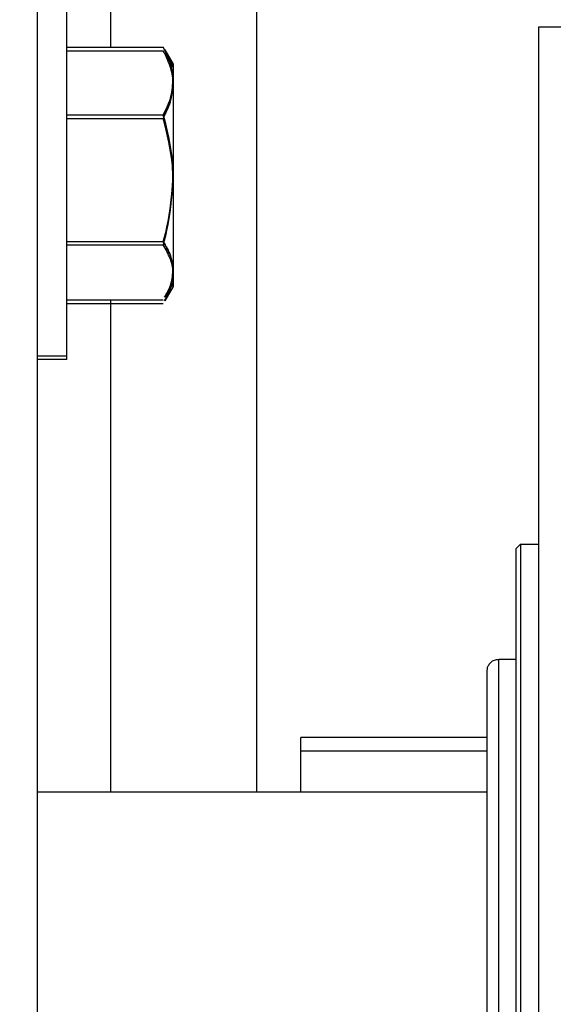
# Model space of a CAD drawing. Header units: inches. Extents: x 170 to 288, y 234 to 248.
# Tile 423 of 480: x 256.1786 to 256.2395, y 244.6644 to 244.7768. Entities that reach past the tile are written whole.
import ezdxf

# ---------------------------------------------------------------- set-up
doc = ezdxf.new("R2010")
doc.units = ezdxf.units.IN
doc.header["$LTSCALE"] = 0.25
doc.header["$MEASUREMENT"] = 0
doc.layers.add('ANNOTATIONS', color=1, linetype='Continuous')
doc.layers.add('STANDARD Z GUIDE MOTOR RH', color=7, linetype='Continuous')
doc.styles.add('ARIAL', font='arial.ttf', dxfattribs={"height": 0.09375})
doc.dimstyles.new('STANDARD$0', dxfattribs={"dimtxt": 0.09375, "dimasz": 0.09375, "dimexe": 0.03125, "dimexo": 0.046875, "dimgap": 0.09, "dimtad": 0, "dimtih": 1, "dimtoh": 1, "dimdec": 4, "dimzin": 0, "dimdsep": 46, "dimtxsty": 'ARIAL', "dimcen": 0.09, "dimadec": 0, "dimazin": 0, "dimtfac": 1, "dimtdec": 4, "dimtofl": 0, "dimtmove": 0, "dimatfit": 1, "dimfxl": 1, "dimtolj": 1, "dimtzin": 0, "dimarcsym": 0})

# ---------------------------------------------------------------- blocks, each defined once
blk = doc.blocks.new('*D38')
at = {"layer": 'ANNOTATIONS', "color": 0, "lineweight": -2, "transparency": 16777216}
for p, q in [((255.6056498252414, 244.2748611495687), (255.6056498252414, 245.4337754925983)), ((256.5118994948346, 244.7789401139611), (256.5118994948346, 245.4337754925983)), ((255.6993998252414, 245.4025254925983), (255.8056151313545, 245.4025254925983)), ((256.4181494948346, 245.4025254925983), (256.3862588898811, 245.4025254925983))]:
    blk.add_line(p, q, dxfattribs=at)
at = {"layer": 'ANNOTATIONS', "color": 0, "transparency": 16777216}
for points in [[(255.6993998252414, 245.4181504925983), (255.6993998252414, 245.3869004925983), (255.6056498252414, 245.4025254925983)], [(256.4181494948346, 245.4181504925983), (256.4181494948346, 245.3869004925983), (256.5118994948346, 245.4025254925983)]]:
    blk.add_solid(points, dxfattribs=at)
at = {"layer": 'defpoints', "color": 0, "transparency": 16777216}
for p in [(256.5118994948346, 245.4025254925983), (256.5118994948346, 244.6851901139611), (255.6056498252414, 244.1811111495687)]:
    blk.add_point(p, dxfattribs=at)
at = {"layer": 'ANNOTATIONS', "color": 0, "transparency": 16777216, "insert": (256.0959370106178, 245.4025254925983), "char_height": 0.09375, "attachment_point": 5, "style": 'ARIAL'}
blk.add_mtext('\\A1;27 1/2"', dxfattribs=at)

msp = doc.modelspace()

# ---------------------------------------------------------------- linework, layer by layer
at = {"layer": 'STANDARD Z GUIDE MOTOR RH'}
for p, q in [((256.1806497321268, 244.1880811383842), (256.1806497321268, 245.1964911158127)), ((256.1889828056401, 244.8644445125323), (256.1889828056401, 244.7736571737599)), ((256.2056495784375, 244.785195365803), (256.2056495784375, 244.6886506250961)), ((256.1839828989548, 244.7380058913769), (256.1839830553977, 244.7800694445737)), ((256.2378673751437, 244.775993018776), (256.2635133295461, 244.775993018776)), ((256.2378673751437, 244.5030271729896), (256.2378673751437, 244.775993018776)), ((256.1839828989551, 244.7736571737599), (256.1949999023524, 244.7736571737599)), ((256.1839828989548, 244.7732602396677), (256.194999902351, 244.7732602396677)), ((256.1949999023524, 244.7736571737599), (256.1951560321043, 244.7733410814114)), ((256.194999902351, 244.7732602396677), (256.1951560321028, 244.7729441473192)), ((256.1951588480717, 244.7733410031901), (256.195000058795, 244.7736571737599)), ((256.1951813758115, 244.7733555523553), (256.1961162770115, 244.7717361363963)), ((256.1961164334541, 244.7717361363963), (256.1951821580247, 244.7733544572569)), ((256.1951813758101, 244.7729586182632), (256.1961162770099, 244.7713392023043)), ((256.1961162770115, 244.7717361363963), (256.1961162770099, 244.7463391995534)), ((256.1839828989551, 244.7659219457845), (256.1949999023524, 244.7659219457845)), ((256.1839828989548, 244.7655250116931), (256.194999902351, 244.7655250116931)), ((256.1839828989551, 244.7515009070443), (256.1949999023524, 244.7515009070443)), ((256.1839828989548, 244.7511039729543), (256.194999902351, 244.7511039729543)), ((256.1961162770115, 244.7467361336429), (256.1951813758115, 244.7451167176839)), ((256.1961162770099, 244.7463391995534), (256.1951813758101, 244.7447197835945)), ((256.1951821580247, 244.7451178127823), (256.1961164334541, 244.7467361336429)), ((256.1839828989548, 244.74441816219), (256.194999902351, 244.74441816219)), ((256.1839830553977, 244.7448150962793), (256.195000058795, 244.7448150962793)), ((256.1889828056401, 244.7448150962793), (256.1889828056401, 244.6886506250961)), ((256.1839828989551, 244.7384028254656), (256.1806497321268, 244.7384028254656)), ((256.1839828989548, 244.7380058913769), (256.1806497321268, 244.7380058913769)), ((256.2352428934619, 244.7164130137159), (256.2357676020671, 244.7169379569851)), ((256.2352428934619, 244.7164130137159), (256.2352428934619, 244.6124759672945)), ((256.2357676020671, 244.7169379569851), (256.2378673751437, 244.7169379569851)), ((256.2357676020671, 244.7169379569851), (256.2357676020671, 244.6119510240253)), ((256.2332742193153, 244.7038145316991), (256.2352428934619, 244.7038145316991)), ((256.2332742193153, 244.6250745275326), (256.2332742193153, 244.7038145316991)), ((256.2107020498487, 244.6886506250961), (256.2107020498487, 244.6949006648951)), ((256.2319619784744, 244.6949006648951), (256.2107020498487, 244.6949006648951)), ((256.2319619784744, 244.6933381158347), (256.2107020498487, 244.6933381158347)), ((256.2319619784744, 244.6886506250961), (256.1806497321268, 244.6886506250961))]:
    msp.add_line(p, q, dxfattribs=at)
for points, knots in [([(256.1961162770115, 244.7697895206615), (256.1961148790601, 244.7698812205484), (256.1961042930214, 244.7705756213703), (256.1958613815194, 244.7718843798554), (256.1952888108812, 244.7730626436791), (256.1949999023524, 244.7736571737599)], [0, 0, 0, 0, 0.07009360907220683, 0.530786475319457, 1, 1, 1, 1]), ([(256.1961162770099, 244.7693925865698), (256.1961148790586, 244.7694842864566), (256.1961042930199, 244.7701786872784), (256.1958613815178, 244.7714874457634), (256.1952888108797, 244.772665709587), (256.194999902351, 244.7732602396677)], [0, 0, 0, 0, 0.07009360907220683, 0.530786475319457, 1, 1, 1, 1]), ([(256.195000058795, 244.7736571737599), (256.1953120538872, 244.7730290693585), (256.195941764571, 244.7717613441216), (256.1960578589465, 244.7704507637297), (256.1961164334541, 244.7697895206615)], [0, 0, 0, 0, 0.4954578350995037, 0.9999999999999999, 0.9999999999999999, 0.9999999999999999, 0.9999999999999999]), ([(256.1949999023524, 244.7659219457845), (256.1953119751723, 244.7665500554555), (256.195941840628, 244.7678177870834), (256.1960577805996, 244.7691283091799), (256.1961162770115, 244.7697895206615)], [0, 0, 0, 0, 0.4954594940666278, 1, 1, 1, 1]), ([(256.194999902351, 244.7655250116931), (256.1953119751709, 244.7661531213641), (256.1959418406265, 244.7674208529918), (256.196057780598, 244.7687313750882), (256.1961162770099, 244.7693925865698)], [0, 0, 0, 0, 0.4954594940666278, 1, 1, 1, 1]), ([(256.1961164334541, 244.7697895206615), (256.1961150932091, 244.7696978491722), (256.1961049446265, 244.7690036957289), (256.1958610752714, 244.767694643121), (256.1952888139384, 244.7665164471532), (256.195000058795, 244.7659219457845)], [0, 0, 0, 0, 0.07009649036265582, 0.5307835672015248, 0.9999999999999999, 0.9999999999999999, 0.9999999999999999, 0.9999999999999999]), ([(256.1961162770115, 244.7587114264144), (256.1961023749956, 244.7593124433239), (256.1960459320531, 244.7617526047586), (256.1954494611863, 244.764130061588), (256.1949999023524, 244.7659219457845)], [0, 0, 0, 0, 0.2463021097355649, 1, 1, 1, 1]), ([(256.1961162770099, 244.7583144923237), (256.1961023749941, 244.7589155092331), (256.1960459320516, 244.7613556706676), (256.1954494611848, 244.7637331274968), (256.194999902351, 244.7655250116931)], [0, 0, 0, 0, 0.2463021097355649, 1, 1, 1, 1]), ([(256.195000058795, 244.7659219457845), (256.1954496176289, 244.764130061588), (256.1960460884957, 244.7617526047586), (256.1961025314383, 244.7593124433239), (256.1961164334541, 244.7587114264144)], [0, 0, 0, 0, 0.7536978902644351, 1, 1, 1, 1]), ([(256.1949999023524, 244.7515009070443), (256.1951505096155, 244.7520396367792), (256.1958071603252, 244.7543885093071), (256.1959817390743, 244.7568299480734), (256.1961162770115, 244.7587114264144)], [0, 0, 0, 0, 0.2293567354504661, 1, 1, 1, 1]), ([(256.1961164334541, 244.7587114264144), (256.1959820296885, 244.7568299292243), (256.1958076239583, 244.7543884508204), (256.1951507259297, 244.7520396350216), (256.195000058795, 244.7515009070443)], [0, 0, 0, 0, 0.7706384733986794, 1, 1, 1, 1]), ([(256.194999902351, 244.7511039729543), (256.1951505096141, 244.7516427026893), (256.1958071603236, 244.7539915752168), (256.1959817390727, 244.7564330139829), (256.1961162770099, 244.7583144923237)], [0, 0, 0, 0, 0.2293567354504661, 1, 1, 1, 1]), ([(256.1961162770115, 244.7481580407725), (256.1961148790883, 244.7482372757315), (256.1961042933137, 244.7488372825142), (256.195861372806, 244.7499687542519), (256.195288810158, 244.750987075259), (256.1949999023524, 244.7515009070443)], [0, 0, 0, 0, 0.07009321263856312, 0.5307809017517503, 1, 1, 1, 1]), ([(256.1961162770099, 244.7477611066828), (256.1961148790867, 244.7478403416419), (256.1961042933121, 244.7484403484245), (256.1958613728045, 244.7495718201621), (256.1952888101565, 244.7505901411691), (256.194999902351, 244.7511039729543)], [0, 0, 0, 0, 0.07009321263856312, 0.5307809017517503, 1, 1, 1, 1]), ([(256.195000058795, 244.7515009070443), (256.1953120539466, 244.7509579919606), (256.1959417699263, 244.7498621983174), (256.1960578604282, 244.7487295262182), (256.1961164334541, 244.7481580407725)], [0, 0, 0, 0, 0.4954537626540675, 1, 1, 1, 1]), ([(256.1951560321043, 244.7451311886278), (256.1954043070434, 244.7455695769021), (256.1959658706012, 244.7465611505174), (256.196062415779, 244.7475861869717), (256.1961162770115, 244.7481580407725)], [0, 0, 0, 0, 0.4421136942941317, 1, 1, 1, 1]), ([(256.1951560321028, 244.7447342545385), (256.1954043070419, 244.7451726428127), (256.1959658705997, 244.7461642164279), (256.1960624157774, 244.7471892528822), (256.1961162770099, 244.7477611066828)], [0, 0, 0, 0, 0.4421136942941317, 1, 1, 1, 1]), ([(256.1961164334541, 244.7481580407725), (256.1961150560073, 244.7480787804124), (256.1961046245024, 244.7474785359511), (256.1958944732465, 244.746454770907), (256.1953863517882, 244.7455406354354), (256.1951588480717, 244.7451313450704)], [0, 0, 0, 0, 0.07750721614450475, 0.5869677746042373, 1, 1, 1, 1]), ([(256.2319619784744, 244.7025022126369), (256.2319726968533, 244.7026290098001), (256.2319949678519, 244.7028924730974), (256.2321787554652, 244.7032623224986), (256.2324836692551, 244.7035812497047), (256.2328949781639, 244.7037947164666), (256.2332049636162, 244.7038065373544), (256.2333530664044, 244.7038121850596)], [0, 0, 0, 0, 0.177980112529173, 0.3698129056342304, 0.5671336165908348, 0.7931879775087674, 1, 1, 1, 1]), ([(256.2319619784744, 244.6263867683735), (256.2319619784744, 244.6265283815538), (256.2319619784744, 244.6268116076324), (256.2319619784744, 244.6290746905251), (256.2319619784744, 244.6325918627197), (256.2319619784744, 244.6373614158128), (256.2319619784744, 244.6431641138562), (256.2319619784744, 244.6497865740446), (256.2319619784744, 244.6569719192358), (256.2319619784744, 244.664444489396), (256.2319619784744, 244.6719170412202), (256.2319619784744, 244.6791023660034), (256.2319619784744, 244.6857248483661), (256.2319619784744, 244.6915275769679), (256.2319619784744, 244.6962970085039), (256.2319619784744, 244.6998143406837), (256.2319619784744, 244.7020772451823), (256.2319619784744, 244.7023605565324), (256.2319619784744, 244.7025022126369)], [0, 0, 0, 0, 0.06249990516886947, 0.124999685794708, 0.187500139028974, 0.2500001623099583, 0.3124997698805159, 0.3749999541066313, 0.4375001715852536, 0.5000001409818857, 0.5625001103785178, 0.6249997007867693, 0.6875004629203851, 0.7500000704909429, 0.8124996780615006, 0.8750004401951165, 0.937500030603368, 1, 1, 1, 1])]:
    msp.add_open_spline(points, degree=3, knots=knots, dxfattribs=at)

# ---------------------------------------------------------------- dimensions: what is measured, and where the dimension line sits
at = {"layer": 'ANNOTATIONS'}
dim = msp.add_linear_dim(base=(256.5118994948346, 245.4025254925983), p1=(255.6056498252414, 244.1811111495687), p2=(256.5118994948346, 244.6851901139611), text='27 1/2"', dimstyle='STANDARD$0', override={"dimexo": 0.09375}, dxfattribs=at)
dim.commit()
dim.dimension.update_dxf_attribs({"geometry": '*D38', "text_midpoint": (256.0959370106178, 245.4025254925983), "dimtype": 160})

doc.saveas('drawing.dxf')
